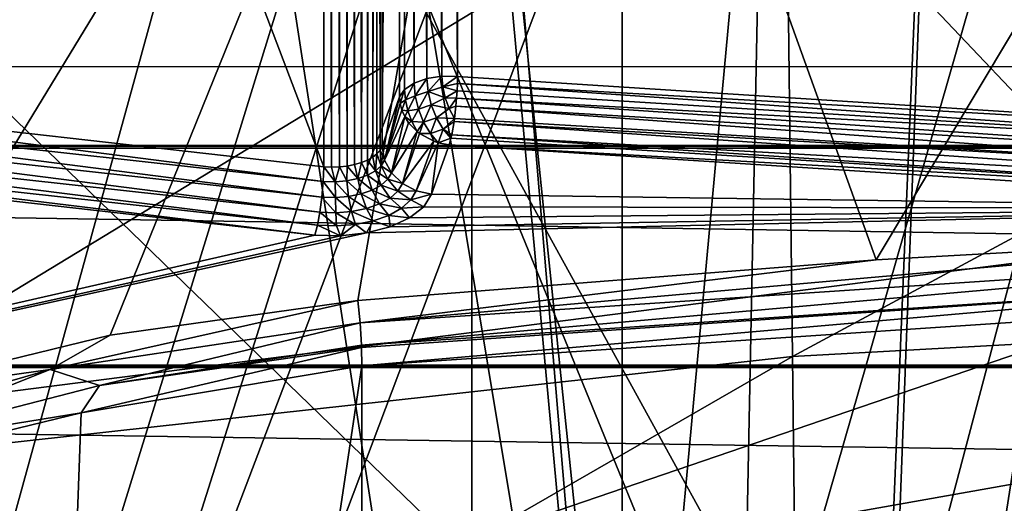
# Model space of a CAD drawing. Header units: metres. Extents: x -109 to 109, y -78 to 121.
# Tile 523 of 656: x -4.828 to -2.868, y -49.94 to -48.979. Entities that reach past the tile are written whole.
import ezdxf

# ---------------------------------------------------------------- set-up
doc = ezdxf.new("R2010")
doc.units = ezdxf.units.M
doc.layers.add('solid_508554_SW0001', color=7, linetype='CONTINUOUS')

msp = doc.modelspace()

# ---------------------------------------------------------------- linework, layer by layer
at = {"layer": 'solid_508554_SW0001'}
for points in [[(-1.822281, -31.736343, 41.03104), (-1.822281, -51.402096, 6.96896), (-3.629026, -51.276081, 7.187222)], [(-1.822281, -31.736343, 41.03104), (-3.629026, -51.276081, 7.187222), (-3.629026, -31.862358, 40.812778)], [(-1.822281, -51.448475, 6.995737), (-1.822281, -31.782722, 41.057816), (-3.629026, -31.908737, 40.839554)], [(-3.629026, -31.862358, 40.812778), (-3.629026, -51.276081, 7.187222), (-5.404819, -51.067249, 7.548927)], [(-3.629026, -31.862358, 40.812778), (-5.404819, -51.067249, 7.548927), (-5.404819, -32.07119, 40.451073)], [(-3.629026, -51.32246, 7.214), (-3.629026, -31.908737, 40.839554), (-5.404819, -32.117569, 40.477848)], [(-1.822281, -51.448475, 6.995737), (-3.629026, -31.908737, 40.839554), (-3.629026, -51.32246, 7.214)], [(-3.629026, -51.32246, 7.214), (-5.404819, -32.117569, 40.477848), (-5.404819, -51.113628, 7.575704)], [(-3.629026, -51.276081, 7.187222), (-4.521749, -40.695915, 1.296209), (-5.404889, -40.581234, 1.494844)], [(-5.404819, -51.067249, 7.548927), (-3.629026, -51.276081, 7.187222), (-5.404889, -40.581234, 1.494844)], [(-3.629026, -51.276081, 7.187222), (-3.62909, -40.790066, 1.133133), (-4.521749, -40.695915, 1.296209)], [(-1.822281, -51.402096, 6.96896), (-2.728571, -40.863514, 1.005916), (-3.62909, -40.790066, 1.133133)], [(-3.629026, -51.276081, 7.187222), (-1.822281, -51.402096, 6.96896), (-3.62909, -40.790066, 1.133133)], [(-6.219672, -44.023121, -1.05028), (-4.223004, -49.271271, 1.459655), (-4.223004, -44.248325, -1.440345)], [(-6.219672, -49.046066, 1.84972), (-4.223004, -49.271271, 1.459655), (-6.219672, -44.023121, -1.05028)], [(-3.987787, -49.091461, 1.771095), (-3.987787, -44.068516, -1.128906), (-4.017627, -44.073128, -1.136895)], [(-3.987787, -44.068516, -1.128906), (-3.956587, -49.091675, 1.770727), (-3.956587, -44.068726, -1.129273)], [(-3.987787, -49.091461, 1.771095), (-3.956587, -49.091675, 1.770727), (-3.987787, -44.068516, -1.128906)], [(-1.989446, -49.218048, 1.551837), (-1.989446, -44.195103, -1.348163), (-3.956587, -44.068726, -1.129273)], [(-3.956587, -49.091675, 1.770727), (-1.989446, -49.218048, 1.551837), (-3.956587, -44.068726, -1.129273)], [(-4.043165, -49.105064, 1.747533), (-4.043165, -44.082119, -1.152467), (-4.061911, -44.094608, -1.174103)], [(-4.017627, -49.096073, 1.763105), (-4.017627, -44.073128, -1.136895), (-4.043165, -44.082119, -1.152467)], [(-4.043165, -49.105064, 1.747533), (-4.017627, -49.096073, 1.763105), (-4.043165, -44.082119, -1.152467)], [(-4.017627, -49.096073, 1.763105), (-3.987787, -49.091461, 1.771095), (-4.017627, -44.073128, -1.136895)], [(-4.106743, -49.230751, 1.52984), (-4.072013, -44.109322, -1.199585), (-4.106743, -44.207802, -1.37016)], [(-4.106743, -49.230751, 1.52984), (-4.072013, -49.132267, 1.700415), (-4.072013, -44.109322, -1.199585)], [(-4.061911, -49.117558, 1.725897), (-4.061911, -44.094608, -1.174103), (-4.072013, -44.109322, -1.199585)], [(-4.061911, -49.117558, 1.725897), (-4.072013, -44.109322, -1.199585), (-4.072013, -49.132267, 1.700415)], [(-4.061911, -49.117558, 1.725897), (-4.043165, -49.105064, 1.747533), (-4.061911, -44.094608, -1.174103)], [(-4.110685, -44.21542, -1.383352), (-4.106743, -49.230751, 1.52984), (-4.106743, -44.207802, -1.37016)], [(-4.125436, -49.252209, 1.492672), (-4.116968, -44.22263, -1.395844), (-4.125436, -44.229263, -1.407328)], [(-4.125436, -49.252209, 1.492672), (-4.116968, -49.245579, 1.504156), (-4.116968, -44.22263, -1.395844)], [(-4.110685, -49.238365, 1.516648), (-4.110685, -44.21542, -1.383352), (-4.116968, -44.22263, -1.395844)], [(-4.116968, -49.245579, 1.504156), (-4.110685, -49.238365, 1.516648), (-4.116968, -44.22263, -1.395844)], [(-4.110685, -49.238365, 1.516648), (-4.106743, -49.230751, 1.52984), (-4.110685, -44.21542, -1.383352)], [(-4.17627, -49.269924, 1.461985), (-4.176269, -44.246979, -1.438015), (-4.191641, -44.248657, -1.440922)], [(-4.17627, -49.269924, 1.461985), (-4.161614, -49.267063, 1.466944), (-4.176269, -44.246979, -1.438015)], [(-4.161614, -49.267063, 1.466944), (-4.161614, -44.244114, -1.433056), (-4.176269, -44.246979, -1.438015)], [(-4.148039, -49.263084, 1.473833), (-4.148039, -44.240139, -1.426167), (-4.161614, -44.244114, -1.433056)], [(-4.161614, -49.267063, 1.466944), (-4.148039, -49.263084, 1.473833), (-4.161614, -44.244114, -1.433056)], [(-4.148039, -49.263084, 1.473833), (-4.135879, -44.235146, -1.41752), (-4.148039, -44.240139, -1.426167)], [(-4.148039, -49.263084, 1.473833), (-4.135879, -49.258095, 1.48248), (-4.135879, -44.235146, -1.41752)], [(-4.135879, -49.258095, 1.48248), (-4.125436, -44.229263, -1.407328), (-4.135879, -44.235146, -1.41752)], [(-4.135879, -49.258095, 1.48248), (-4.125436, -49.252209, 1.492672), (-4.125436, -44.229263, -1.407328)], [(-4.207349, -49.272057, 1.458295), (-4.207349, -44.249107, -1.441705), (-4.223004, -44.248325, -1.440345)], [(-4.223004, -49.271271, 1.459655), (-4.207349, -49.272057, 1.458295), (-4.223004, -44.248325, -1.440345)], [(-4.191641, -49.271603, 1.459078), (-4.191641, -44.248657, -1.440922), (-4.207349, -44.249107, -1.441705)], [(-4.207349, -49.272057, 1.458295), (-4.191641, -49.271603, 1.459078), (-4.207349, -44.249107, -1.441705)], [(-4.191641, -49.271603, 1.459078), (-4.17627, -49.269924, 1.461985), (-4.191641, -44.248657, -1.440922)], [(-5.852896, -45.244595, 1.634063), (-3.928372, -45.46423, 1.253644), (-5.852784, -52.172813, 5.634036)], [(-5.461653, -45.457691, -2.202135), (-4.38185, -45.565083, -2.388145), (-5.731252, -53.537685, 0.202901)], [(-3.928372, -45.46423, 1.253644), (-3.928225, -52.392448, 5.25362), (-5.852784, -52.172813, 5.634036)], [(-3.928372, -45.46423, 1.253644), (-1.972166, -45.596729, 1.024149), (-3.928225, -52.392448, 5.25362)], [(-4.38185, -45.565083, -2.388145), (-3.293707, -45.648823, -2.533188), (-5.731252, -53.537685, 0.202901)], [(-1.972166, -45.596729, 1.024149), (-1.972046, -52.524937, 5.02414), (-3.928225, -52.392448, 5.25362)], [(-3.293707, -45.648823, -2.533188), (-3.455352, -53.732807, -0.135058), (-5.731252, -53.537685, 0.202901)], [(-3.293707, -45.648823, -2.533188), (-2.199294, -45.708752, -2.636988), (-3.455352, -53.732807, -0.135058)], [(-2.199294, -45.708752, -2.636988), (-1.100695, -45.744755, -2.699347), (-3.455352, -53.732807, -0.135058)], [(-1.100695, -45.744755, -2.699347), (-1.154557, -53.830719, -0.304649), (-3.455352, -53.732807, -0.135058)], [(-0.000004, -46.634499, 86.707344), (-1.075503, -52.745266, 74.981918), (-2.953944, -46.717266, 86.750404)], [(-2.953944, -46.717266, 86.750404), (-5.335563, -53.02169, 75.125633), (-5.895992, -46.964874, 86.879326)], [(-2.953944, -46.717266, 86.750404), (-3.209315, -52.837582, 75.029915), (-5.335563, -53.02169, 75.125633)], [(-2.953944, -46.717266, 86.750404), (-3.185124, -52.836018, 75.029106), (-3.209315, -52.837582, 75.029915)], [(-2.953944, -46.717266, 86.750404), (-1.075503, -52.745266, 74.981918), (-3.185124, -52.836018, 75.029106)], [(-3.812749, -47.543232, 55.650978), (-1.911099, -47.43322, 55.843002), (-3.123371, -49.45628, 55.488914)], [(-1.911099, -47.43322, 55.843002), (-2.085665, -49.398567, 55.588997), (-3.123371, -49.45628, 55.488914)], [(-5.142616, -49.726482, 55.161495), (-5.687948, -47.72551, 55.33287), (-3.812749, -47.543232, 55.650978)], [(-4.648175, -49.60598, 55.264095), (-5.142616, -49.726482, 55.161495), (-3.812749, -47.543232, 55.650978)], [(-4.648175, -49.60598, 55.264095), (-3.812749, -47.543232, 55.650978), (-4.154934, -49.536919, 55.349079)], [(-3.812749, -47.543232, 55.650978), (-3.123371, -49.45628, 55.488914), (-4.154934, -49.536919, 55.349079)], [(-1.850814, -50.173824, 54.759262), (-1.970237, -47.866879, 55.091526), (-3.927015, -47.988834, 54.880291)], [(-3.688985, -50.288387, 54.560833), (-3.927015, -47.988834, 54.880291), (-5.856967, -48.191166, 54.529839)], [(-3.688985, -50.288387, 54.560833), (-1.850814, -50.173824, 54.759262), (-3.927015, -47.988834, 54.880291)], [(-6.546741, -47.990227, 97.13131), (-5.192277, -51.246967, 91.918007), (-4.381061, -48.305443, 97.312851)], [(-5.501956, -50.478458, 54.231621), (-3.688985, -50.288387, 54.560833), (-5.856967, -48.191166, 54.529839)], [(-4.381061, -48.305443, 97.312851), (-5.192277, -51.246967, 91.918007), (-3.902467, -51.412693, 92.013573)], [(-4.381061, -48.305443, 97.312851), (-3.902467, -51.412693, 92.013573), (-2.605661, -51.531303, 92.08197)], [(-4.381061, -48.305443, 97.312851), (-2.605661, -51.531303, 92.08197), (-2.195379, -48.494778, 97.421974)], [(-3.302726, -48.584541, 56.74918), (-3.290106, -49.648617, 57.608891), (-1.109195, -48.474937, 56.903423)], [(-3.290106, -49.648617, 57.608891), (-1.105154, -49.528854, 57.746391), (-1.109195, -48.474937, 56.903423)], [(-5.468373, -48.802101, 56.443039), (-5.446272, -49.885963, 57.336353), (-3.302726, -48.584541, 56.74918)], [(-5.446272, -49.885963, 57.336353), (-3.290106, -49.648617, 57.608891), (-3.302726, -48.584541, 56.74918)], [(13.774966, -48.625641, -64.030128), (-13.774966, -48.625641, -64.030128), (-13.732092, -49.0723, -65.114182)], [(13.732098, -49.072243, -65.114044), (13.774966, -48.625641, -64.030128), (-13.732092, -49.0723, -65.114182)], [(-5.827207, -48.840271, 52.384388), (-4.047356, -48.632565, 52.744148), (-4.811081, -51.042793, 52.154732)], [(-4.047356, -48.632565, 52.744148), (-4.01449, -48.95195, 52.70084), (-4.811081, -51.042793, 52.154732)], [(13.515705, -49.229229, -75.467392), (-13.515705, -48.788055, -75.5), (0, -48.788128, -75.5)], [(-13.515705, -49.229225, -75.467392), (-13.515705, -48.788055, -75.5), (13.515705, -49.229229, -75.467392)], [(-5.827207, -48.840271, 52.384388), (-4.811081, -51.042793, 52.154732), (-6.366735, -51.266621, 51.767052)], [(-4.01449, -48.95195, 52.70084), (-2.685063, -48.84726, 52.882168), (-3.224611, -50.881886, 52.433434)], [(-2.685063, -48.84726, 52.882168), (-1.617485, -50.784924, 52.601376), (-3.224611, -50.881886, 52.433434)], [(-4.01449, -48.95195, 52.70084), (-3.224611, -50.881886, 52.433434), (-4.811081, -51.042793, 52.154732)], [(-6.219672, -49.046066, 1.84972), (-4.223875, -49.300442, 1.470935), (-4.223004, -49.271271, 1.459655)], [(-6.00107, -49.104458, 1.810385), (-4.223875, -49.300442, 1.470935), (-6.219672, -49.046066, 1.84972)], [(13.732098, -49.072243, -65.114044), (-13.732092, -49.0723, -65.114182), (-13.515706, -51.585316, -71.415703)], [(13.636007, -50.126842, -67.715462), (13.732098, -49.072243, -65.114044), (-13.515706, -51.585316, -71.415703)], [(-6.004663, -49.135502, 1.812419), (-4.226404, -49.331604, 1.472766), (-6.00107, -49.104458, 1.810385)], [(-6.00107, -49.104458, 1.810385), (-4.226404, -49.331604, 1.472766), (-4.223875, -49.300442, 1.470935)], [(-4.060238, -49.138298, 1.735125), (-4.043165, -49.105064, 1.747533), (-4.061911, -49.117558, 1.725897)], [(-4.040925, -49.130444, 1.758505), (-4.043165, -49.105064, 1.747533), (-4.060238, -49.138298, 1.735125)], [(-4.040925, -49.130444, 1.758505), (-4.017627, -49.096073, 1.763105), (-4.043165, -49.105064, 1.747533)], [(-4.015383, -49.121475, 1.774085), (-4.017627, -49.096073, 1.763105), (-4.040925, -49.130444, 1.758505)], [(-4.015383, -49.121475, 1.774085), (-3.987787, -49.091461, 1.771095), (-4.017627, -49.096073, 1.763105)], [(-3.986109, -49.112244, 1.780339), (-3.987787, -49.091461, 1.771095), (-4.015383, -49.121475, 1.774085)], [(-3.986109, -49.112244, 1.780339), (-3.956587, -49.091675, 1.770727), (-3.987787, -49.091461, 1.771095)], [(-3.986109, -49.112244, 1.780339), (-3.956787, -49.105499, 1.777369), (-3.956587, -49.091675, 1.770727)], [(-3.986109, -49.112244, 1.780339), (-3.957375, -49.120064, 1.781827), (-3.956787, -49.105499, 1.777369)], [(-3.956787, -49.105499, 1.777369), (-3.957375, -49.120064, 1.781827), (-1.989736, -49.242161, 1.561838)], [(-3.956787, -49.105499, 1.777369), (-1.989446, -49.218048, 1.551837), (-3.956587, -49.091675, 1.770727)], [(-3.956787, -49.105499, 1.777369), (-1.989736, -49.242161, 1.561838), (-1.989446, -49.218048, 1.551837)], [(-4.070854, -49.145615, 1.707885), (-4.061911, -49.117558, 1.725897), (-4.072013, -49.132267, 1.700415)], [(-4.070854, -49.145615, 1.707885), (-4.060238, -49.138298, 1.735125), (-4.061911, -49.117558, 1.725897)], [(-4.015383, -49.121475, 1.774085), (-4.040925, -49.130444, 1.758505), (-4.034379, -49.157005, 1.763094)], [(-4.008827, -49.14806, 1.77867), (-4.015383, -49.121475, 1.774085), (-4.034379, -49.157005, 1.763094)], [(-3.981183, -49.134056, 1.784845), (-3.986109, -49.112244, 1.780339), (-4.015383, -49.121475, 1.774085)], [(-3.981183, -49.134056, 1.784845), (-4.015383, -49.121475, 1.774085), (-4.008827, -49.14806, 1.77867)], [(-3.981183, -49.134056, 1.784845), (-3.957375, -49.120064, 1.781827), (-3.986109, -49.112244, 1.780339)], [(-3.981183, -49.134056, 1.784845), (-3.958347, -49.13522, 1.78405), (-3.957375, -49.120064, 1.781827)], [(-3.957375, -49.120064, 1.781827), (-3.958347, -49.13522, 1.78405), (-1.989736, -49.242161, 1.561838)], [(-6.010259, -49.16539, 1.804922), (-4.230343, -49.361671, 1.464951), (-6.004663, -49.135502, 1.812419)], [(-6.004663, -49.135502, 1.812419), (-4.230343, -49.361671, 1.464951), (-4.226404, -49.331604, 1.472766)], [(-4.101951, -49.257858, 1.544514), (-4.072013, -49.132267, 1.700415), (-4.106743, -49.230751, 1.52984)], [(-4.101951, -49.257858, 1.544514), (-4.070854, -49.145615, 1.707885), (-4.072013, -49.132267, 1.700415)], [(-4.101951, -49.257858, 1.544514), (-4.067434, -49.158772, 1.714784), (-4.070854, -49.145615, 1.707885)], [(-4.070854, -49.145615, 1.707885), (-4.067434, -49.158772, 1.714784), (-4.060238, -49.138298, 1.735125)], [(-4.067434, -49.158772, 1.714784), (-4.05533, -49.160061, 1.739634), (-4.060238, -49.138298, 1.735125)], [(-4.040925, -49.130444, 1.758505), (-4.060238, -49.138298, 1.735125), (-4.05533, -49.160061, 1.739634)], [(-4.034379, -49.157005, 1.763094), (-4.040925, -49.130444, 1.758505), (-4.05533, -49.160061, 1.739634)], [(-3.973333, -49.155464, 1.784317), (-3.981183, -49.134056, 1.784845), (-4.008827, -49.14806, 1.77867)], [(-3.973333, -49.155464, 1.784317), (-3.958347, -49.13522, 1.78405), (-3.981183, -49.134056, 1.784845)], [(-3.973333, -49.155464, 1.784317), (-3.959697, -49.150723, 1.783932), (-3.958347, -49.13522, 1.78405)], [(-3.958347, -49.13522, 1.78405), (-3.959697, -49.150723, 1.783932), (-1.990587, -49.268024, 1.565277)], [(-3.958347, -49.13522, 1.78405), (-1.990587, -49.268024, 1.565277), (-1.989736, -49.242161, 1.561838)], [(-6.017312, -49.191189, 1.788628), (-4.235307, -49.387703, 1.448259), (-6.010259, -49.16539, 1.804922)], [(-6.010259, -49.16539, 1.804922), (-4.235307, -49.387703, 1.448259), (-4.230343, -49.361671, 1.464951)], [(-4.101951, -49.257858, 1.544514), (-4.061787, -49.171597, 1.721039), (-4.067434, -49.158772, 1.714784)], [(-4.067434, -49.158772, 1.714784), (-4.061787, -49.171597, 1.721039), (-4.05533, -49.160061, 1.739634)], [(-4.061787, -49.171597, 1.721039), (-4.047507, -49.181431, 1.739127), (-4.05533, -49.160061, 1.739634)], [(-4.034379, -49.157005, 1.763094), (-4.05533, -49.160061, 1.739634), (-4.047507, -49.181431, 1.739127)], [(-4.024044, -49.182655, 1.760937), (-4.034379, -49.157005, 1.763094), (-4.047507, -49.181431, 1.739127)], [(-4.008827, -49.14806, 1.77867), (-4.034379, -49.157005, 1.763094), (-4.024044, -49.182655, 1.760937)], [(-3.998477, -49.173729, 1.7765), (-4.008827, -49.14806, 1.77867), (-4.024044, -49.182655, 1.760937)], [(-3.973333, -49.155464, 1.784317), (-4.008827, -49.14806, 1.77867), (-3.998477, -49.173729, 1.7765)], [(-3.973333, -49.155464, 1.784317), (-3.998477, -49.173729, 1.7765), (-3.962585, -49.17522, 1.778682)], [(-3.973333, -49.155464, 1.784317), (-3.962585, -49.17522, 1.778682), (-3.959697, -49.150723, 1.783932)], [(-3.959697, -49.150723, 1.783932), (-3.962585, -49.17522, 1.778682), (-1.991941, -49.293877, 1.56192)], [(-3.959697, -49.150723, 1.783932), (-1.991941, -49.293877, 1.56192), (-1.990587, -49.268024, 1.565277)], [(-4.240786, -49.407078, 1.424433), (-6.238407, -49.181934, 1.814389), (-6.576323, -49.939053, 0.503025)], [(-6.017312, -49.191189, 1.788628), (-6.238407, -49.181934, 1.814389), (-4.240786, -49.407078, 1.424433)], [(-4.101951, -49.257858, 1.544514), (-4.087971, -49.283264, 1.556337), (-4.061787, -49.171597, 1.721039)], [(-4.087971, -49.283264, 1.556337), (-4.053938, -49.183865, 1.726524), (-4.061787, -49.171597, 1.721039)], [(-4.087971, -49.283264, 1.556337), (-4.037283, -49.20134, 1.733221), (-4.053938, -49.183865, 1.726524)], [(-4.061787, -49.171597, 1.721039), (-4.053938, -49.183865, 1.726524), (-4.047507, -49.181431, 1.739127)], [(-4.053938, -49.183865, 1.726524), (-4.037283, -49.20134, 1.733221), (-4.047507, -49.181431, 1.739127)], [(-4.024044, -49.182655, 1.760937), (-4.047507, -49.181431, 1.739127), (-4.037283, -49.20134, 1.733221)], [(-4.032109, -49.205402, 1.734515), (-4.024044, -49.182655, 1.760937), (-4.037283, -49.20134, 1.733221)], [(-4.032109, -49.205402, 1.734515), (-4.010736, -49.205372, 1.752204), (-4.024044, -49.182655, 1.760937)], [(-3.998477, -49.173729, 1.7765), (-4.024044, -49.182655, 1.760937), (-4.010736, -49.205372, 1.752204)], [(-3.985151, -49.196453, 1.767744), (-3.998477, -49.173729, 1.7765), (-4.010736, -49.205372, 1.752204)], [(-3.985151, -49.196453, 1.767744), (-3.962585, -49.17522, 1.778682), (-3.998477, -49.173729, 1.7765)], [(-3.985151, -49.196453, 1.767744), (-3.963453, -49.181259, 1.776337), (-3.962585, -49.17522, 1.778682)], [(-3.985151, -49.196453, 1.767744), (-3.968278, -49.208008, 1.759376), (-3.963453, -49.181259, 1.776337)], [(-3.963453, -49.181259, 1.776337), (-3.968278, -49.208008, 1.759376), (-1.993706, -49.317959, 1.551995)], [(-3.962585, -49.17522, 1.778682), (-3.963453, -49.181259, 1.776337), (-1.991941, -49.293877, 1.56192)], [(-3.963453, -49.181259, 1.776337), (-1.993706, -49.317959, 1.551995), (-1.991941, -49.293877, 1.56192)], [(-6.017312, -49.191189, 1.788628), (-4.240786, -49.407078, 1.424433), (-4.235307, -49.387703, 1.448259)], [(-4.087971, -49.283264, 1.556337), (-4.066173, -49.304375, 1.564086), (-4.037283, -49.20134, 1.733221)], [(-4.066173, -49.304375, 1.564086), (-4.032109, -49.205402, 1.734515), (-4.037283, -49.20134, 1.733221)], [(-3.985151, -49.196453, 1.767744), (-4.010736, -49.205372, 1.752204), (-3.995369, -49.223473, 1.737466)], [(-3.985151, -49.196453, 1.767744), (-3.995369, -49.223473, 1.737466), (-3.969798, -49.214565, 1.752955)], [(-3.985151, -49.196453, 1.767744), (-3.969798, -49.214565, 1.752955), (-3.968278, -49.208008, 1.759376)], [(-4.066173, -49.304375, 1.564086), (-4.004067, -49.220592, 1.737575), (-4.032109, -49.205402, 1.734515)], [(-4.066173, -49.304375, 1.564086), (-4.038694, -49.319115, 1.567001), (-4.004067, -49.220592, 1.737575)], [(-4.038694, -49.319115, 1.567001), (-3.995369, -49.223473, 1.737466), (-4.004067, -49.220592, 1.737575)], [(-4.038694, -49.319115, 1.567001), (-4.008262, -49.326035, 1.564801), (-3.995369, -49.223473, 1.737466)], [(-4.032109, -49.205402, 1.734515), (-4.004067, -49.220592, 1.737575), (-4.010736, -49.205372, 1.752204)], [(-4.004067, -49.220592, 1.737575), (-3.995369, -49.223473, 1.737466), (-4.010736, -49.205372, 1.752204)], [(-3.995369, -49.223473, 1.737466), (-4.008262, -49.326035, 1.564801), (-3.973532, -49.227554, 1.735376)], [(-3.995369, -49.223473, 1.737466), (-3.973532, -49.227554, 1.735376), (-3.969798, -49.214565, 1.752955)], [(-3.969798, -49.214565, 1.752955), (-3.973532, -49.227554, 1.735376), (-1.995761, -49.338627, 1.536179)], [(-3.968278, -49.208008, 1.759376), (-3.969798, -49.214565, 1.752955), (-1.995761, -49.338627, 1.536179)], [(-3.968278, -49.208008, 1.759376), (-1.995761, -49.338627, 1.536179), (-1.993706, -49.317959, 1.551995)], [(-13.515705, -49.229225, -75.467392), (13.515705, -49.229229, -75.467392), (13.515705, -49.234234, -75.466644)], [(-13.515705, -49.234234, -75.466644), (-13.515705, -49.229225, -75.467392), (13.515705, -49.234234, -75.466644)], [(-13.515705, -49.234234, -75.466644), (13.515705, -49.234234, -75.466644), (13.515705, -49.666084, -75.368652)], [(-13.515705, -49.666084, -75.368652), (-13.515705, -49.234234, -75.466644), (13.515705, -49.666084, -75.368652)], [(-4.108613, -49.269161, 1.524962), (-4.110685, -49.238365, 1.516648), (-4.116968, -49.245579, 1.504156)], [(-4.101951, -49.257858, 1.544514), (-4.106743, -49.230751, 1.52984), (-4.110685, -49.238365, 1.516648)], [(-4.108613, -49.269161, 1.524962), (-4.101951, -49.257858, 1.544514), (-4.110685, -49.238365, 1.516648)], [(-1.997968, -49.354469, 1.51555), (-3.973532, -49.227554, 1.735376), (-4.008262, -49.326035, 1.564801)], [(-1.995761, -49.338627, 1.536179), (-3.973532, -49.227554, 1.735376), (-1.997968, -49.354469, 1.51555)], [(-4.155286, -49.29491, 1.480436), (-4.148039, -49.263084, 1.473833), (-4.161614, -49.267063, 1.466944)], [(-4.155286, -49.29491, 1.480436), (-4.13597, -49.288166, 1.492094), (-4.148039, -49.263084, 1.473833)], [(-4.13597, -49.288166, 1.492094), (-4.135879, -49.258095, 1.48248), (-4.148039, -49.263084, 1.473833)], [(-4.13597, -49.288166, 1.492094), (-4.120147, -49.279434, 1.50719), (-4.135879, -49.258095, 1.48248)], [(-4.120147, -49.279434, 1.50719), (-4.125436, -49.252209, 1.492672), (-4.135879, -49.258095, 1.48248)], [(-4.120147, -49.279434, 1.50719), (-4.116968, -49.245579, 1.504156), (-4.125436, -49.252209, 1.492672)], [(-4.120147, -49.279434, 1.50719), (-4.108613, -49.269161, 1.524962), (-4.116968, -49.245579, 1.504156)], [(-4.108613, -49.269161, 1.524962), (-4.087971, -49.283264, 1.556337), (-4.101951, -49.257858, 1.544514)], [(-4.223875, -49.300442, 1.470935), (-4.200375, -49.301208, 1.469582), (-4.223004, -49.271271, 1.459655)], [(-4.200375, -49.301208, 1.469582), (-4.207349, -49.272057, 1.458295), (-4.223004, -49.271271, 1.459655)], [(-4.200375, -49.301208, 1.469582), (-4.191641, -49.271603, 1.459078), (-4.207349, -49.272057, 1.458295)], [(-4.200375, -49.301208, 1.469582), (-4.177121, -49.299332, 1.472803), (-4.191641, -49.271603, 1.459078)], [(-4.177121, -49.299332, 1.472803), (-4.17627, -49.269924, 1.461985), (-4.191641, -49.271603, 1.459078)], [(-4.177121, -49.299332, 1.472803), (-4.155286, -49.29491, 1.480436), (-4.17627, -49.269924, 1.461985)], [(-4.155286, -49.29491, 1.480436), (-4.161614, -49.267063, 1.466944), (-4.17627, -49.269924, 1.461985)], [(-4.108624, -49.307758, 1.513954), (-4.120147, -49.279434, 1.50719), (-4.13597, -49.288166, 1.492094)], [(-4.095532, -49.296097, 1.534136), (-4.108613, -49.269161, 1.524962), (-4.120147, -49.279434, 1.50719)], [(-4.108624, -49.307758, 1.513954), (-4.095532, -49.296097, 1.534136), (-4.120147, -49.279434, 1.50719)], [(-4.095532, -49.296097, 1.534136), (-4.087971, -49.283264, 1.556337), (-4.108613, -49.269161, 1.524962)], [(-4.095532, -49.296097, 1.534136), (-4.066173, -49.304375, 1.564086), (-4.087971, -49.283264, 1.556337)], [(-4.226404, -49.331604, 1.472766), (-4.199718, -49.332474, 1.471233), (-4.223875, -49.300442, 1.470935)], [(-4.199718, -49.332474, 1.471233), (-4.200375, -49.301208, 1.469582), (-4.223875, -49.300442, 1.470935)], [(-4.173313, -49.330349, 1.474896), (-4.177121, -49.299332, 1.472803), (-4.200375, -49.301208, 1.469582)], [(-4.199718, -49.332474, 1.471233), (-4.173313, -49.330349, 1.474896), (-4.200375, -49.301208, 1.469582)], [(-4.14852, -49.325329, 1.483567), (-4.155286, -49.29491, 1.480436), (-4.177121, -49.299332, 1.472803)], [(-4.173313, -49.330349, 1.474896), (-4.14852, -49.325329, 1.483567), (-4.177121, -49.299332, 1.472803)], [(-4.126588, -49.317673, 1.496809), (-4.13597, -49.288166, 1.492094), (-4.155286, -49.29491, 1.480436)], [(-4.14852, -49.325329, 1.483567), (-4.126588, -49.317673, 1.496809), (-4.155286, -49.29491, 1.480436)], [(-4.126588, -49.317673, 1.496809), (-4.108624, -49.307758, 1.513954), (-4.13597, -49.288166, 1.492094)], [(-4.075138, -49.319584, 1.537754), (-4.095532, -49.296097, 1.534136), (-4.108624, -49.307758, 1.513954)], [(-4.075138, -49.319584, 1.537754), (-4.066173, -49.304375, 1.564086), (-4.095532, -49.296097, 1.534136)], [(-4.111967, -49.345165, 1.493481), (-4.126588, -49.317673, 1.496809), (-4.14852, -49.325329, 1.483567)], [(-4.090663, -49.333416, 1.513817), (-4.108624, -49.307758, 1.513954), (-4.126588, -49.317673, 1.496809)], [(-4.111967, -49.345165, 1.493481), (-4.090663, -49.333416, 1.513817), (-4.126588, -49.317673, 1.496809)], [(-4.090663, -49.333416, 1.513817), (-4.075138, -49.319584, 1.537754), (-4.108624, -49.307758, 1.513954)], [(-4.049431, -49.337326, 1.535463), (-4.075138, -49.319584, 1.537754), (-4.090663, -49.333416, 1.513817)], [(-4.075138, -49.319584, 1.537754), (-4.038694, -49.319115, 1.567001), (-4.066173, -49.304375, 1.564086)], [(-4.049431, -49.337326, 1.535463), (-4.038694, -49.319115, 1.567001), (-4.075138, -49.319584, 1.537754)], [(-4.049431, -49.337326, 1.535463), (-4.008262, -49.326035, 1.564801), (-4.038694, -49.319115, 1.567001)], [(-4.230343, -49.361671, 1.464951), (-4.198694, -49.362709, 1.463138), (-4.226404, -49.331604, 1.472766)], [(-4.198694, -49.362709, 1.463138), (-4.199718, -49.332474, 1.471233), (-4.226404, -49.331604, 1.472766)], [(-4.167378, -49.360191, 1.467485), (-4.173313, -49.330349, 1.474896), (-4.199718, -49.332474, 1.471233)], [(-4.198694, -49.362709, 1.463138), (-4.167378, -49.360191, 1.467485), (-4.199718, -49.332474, 1.471233)], [(-4.137975, -49.354244, 1.477773), (-4.14852, -49.325329, 1.483567), (-4.173313, -49.330349, 1.474896)], [(-4.167378, -49.360191, 1.467485), (-4.137975, -49.354244, 1.477773), (-4.173313, -49.330349, 1.474896)], [(-4.137975, -49.354244, 1.477773), (-4.111967, -49.345165, 1.493481), (-4.14852, -49.325329, 1.483567)], [(-4.068025, -49.353886, 1.506793), (-4.090663, -49.333416, 1.513817), (-4.111967, -49.345165, 1.493481)], [(-4.068025, -49.353886, 1.506793), (-4.049431, -49.337326, 1.535463), (-4.090663, -49.333416, 1.513817)], [(-4.068025, -49.353886, 1.506793), (-4.023755, -49.350712, 1.522062), (-4.049431, -49.337326, 1.535463)], [(-4.049431, -49.337326, 1.535463), (-4.023755, -49.350712, 1.522062), (-4.008262, -49.326035, 1.564801)], [(-1.997968, -49.354469, 1.51555), (-4.008262, -49.326035, 1.564801), (-4.023755, -49.350712, 1.522062)], [(-1.997968, -49.354469, 1.51555), (-6.576323, -49.939053, 0.503025), (-4.41224, -50.179024, 0.08738)], [(-1.997968, -49.354469, 1.51555), (-4.137679, -49.402794, 1.431853), (-6.576323, -49.939053, 0.503025)], [(-0.001997, -49.397106, 1.441704), (-1.997968, -49.354469, 1.51555), (-4.41224, -50.179024, 0.08738)], [(-4.235307, -49.387703, 1.448259), (-4.197403, -49.38895, 1.44609), (-4.230343, -49.361671, 1.464951)], [(-4.197403, -49.38895, 1.44609), (-4.198694, -49.362709, 1.463138), (-4.230343, -49.361671, 1.464951)], [(-4.1599, -49.385937, 1.451299), (-4.167378, -49.360191, 1.467485), (-4.198694, -49.362709, 1.463138)], [(-4.124686, -49.378819, 1.463621), (-4.137975, -49.354244, 1.477773), (-4.167378, -49.360191, 1.467485)], [(-4.1599, -49.385937, 1.451299), (-4.124686, -49.378819, 1.463621), (-4.167378, -49.360191, 1.467485)], [(-4.093538, -49.36795, 1.482436), (-4.111967, -49.345165, 1.493481), (-4.137975, -49.354244, 1.477773)], [(-4.124686, -49.378819, 1.463621), (-4.093538, -49.36795, 1.482436), (-4.137975, -49.354244, 1.477773)], [(-1.997968, -49.354469, 1.51555), (-4.090905, -49.390724, 1.452756), (-4.137679, -49.402794, 1.431853)], [(-4.093538, -49.36795, 1.482436), (-4.068025, -49.353886, 1.506793), (-4.111967, -49.345165, 1.493481)], [(-4.093538, -49.36795, 1.482436), (-4.052057, -49.372971, 1.483505), (-4.068025, -49.353886, 1.506793)], [(-1.997968, -49.354469, 1.51555), (-4.052057, -49.372971, 1.483505), (-4.090905, -49.390724, 1.452756)], [(-4.068025, -49.353886, 1.506793), (-4.052057, -49.372971, 1.483505), (-4.023755, -49.350712, 1.522062)], [(-1.997968, -49.354469, 1.51555), (-4.023755, -49.350712, 1.522062), (-4.052057, -49.372971, 1.483505)], [(-4.197403, -49.38895, 1.44609), (-4.1599, -49.385937, 1.451299), (-4.198694, -49.362709, 1.463138)], [(-4.1599, -49.385937, 1.451299), (-4.137679, -49.402794, 1.431853), (-4.124686, -49.378819, 1.463621)], [(-4.124686, -49.378819, 1.463621), (-4.137679, -49.402794, 1.431853), (-4.090905, -49.390724, 1.452756)], [(-4.124686, -49.378819, 1.463621), (-4.090905, -49.390724, 1.452756), (-4.093538, -49.36795, 1.482436)], [(-4.093538, -49.36795, 1.482436), (-4.090905, -49.390724, 1.452756), (-4.052057, -49.372971, 1.483505)], [(-0.001997, -49.397106, 1.441704), (-4.41224, -50.179024, 0.08738), (-2.214553, -50.323742, -0.163279)], [(-4.235307, -49.387703, 1.448259), (-4.240786, -49.407078, 1.424433), (-4.189207, -49.408348, 1.422228)], [(-4.235307, -49.387703, 1.448259), (-4.189207, -49.408348, 1.422228), (-4.197403, -49.38895, 1.44609)], [(-4.197403, -49.38895, 1.44609), (-4.189207, -49.408348, 1.422228), (-4.1599, -49.385937, 1.451299)], [(-4.1599, -49.385937, 1.451299), (-4.189207, -49.408348, 1.422228), (-4.137679, -49.402794, 1.431853)], [(-4.150691, -49.581669, 55.347561), (-3.123371, -49.45628, 55.488914), (-2.085665, -49.398567, 55.588997)], [(-2.083536, -49.443459, 55.587238), (-4.150691, -49.581669, 55.347561), (-2.085665, -49.398567, 55.588997)], [(-4.137679, -49.402794, 1.431853), (-4.189207, -49.408348, 1.422228), (-6.576323, -49.939053, 0.503025)], [(-4.189207, -49.408348, 1.422228), (-4.240786, -49.407078, 1.424433), (-6.576323, -49.939053, 0.503025)], [(-4.150691, -49.581669, 55.347561), (-4.154934, -49.536919, 55.349079), (-3.123371, -49.45628, 55.488914)], [(-2.083536, -49.443459, 55.587238), (-4.14805, -49.625839, 55.356033), (-4.150691, -49.581669, 55.347561)], [(-2.083536, -49.443459, 55.587238), (-2.082211, -49.487728, 55.595558), (-4.14805, -49.625839, 55.356033)], [(-2.082211, -49.487728, 55.595558), (-4.147856, -49.630791, 55.357639), (-4.14805, -49.625839, 55.356033)], [(-2.082211, -49.487728, 55.595558), (-4.146838, -49.667061, 55.374119), (-4.147856, -49.630791, 55.357639)], [(-2.082211, -49.487728, 55.595558), (-2.081727, -49.528996, 55.613544), (-4.146838, -49.667061, 55.374119)], [(-4.767158, -49.674637, 55.238487), (-4.648175, -49.60598, 55.264095), (-4.154934, -49.536919, 55.349079)], [(-4.767158, -49.674637, 55.238487), (-4.154934, -49.536919, 55.349079), (-4.150691, -49.581669, 55.347561)], [(-4.146838, -52.076096, 56.763306), (-4.146838, -49.667061, 55.374119), (-2.081727, -49.528996, 55.613544)], [(-4.146838, -54.485374, 58.15263), (-2.081727, -49.528996, 55.613544), (-2.081428, -54.347298, 58.392078)], [(-4.146838, -52.076096, 56.763306), (-2.081727, -49.528996, 55.613544), (-4.146838, -54.485374, 58.15263)], [(-3.290106, -49.648617, 57.608891), (-3.278613, -50.625507, 58.565147), (-1.105154, -49.528854, 57.746391)], [(-3.278613, -50.625507, 58.565147), (-1.101374, -50.498032, 58.685402), (-1.105154, -49.528854, 57.746391)], [(-4.767158, -49.674637, 55.238487), (-4.150691, -49.581669, 55.347561), (-4.669095, -49.706093, 55.267254)], [(-4.150691, -49.581669, 55.347561), (-4.14805, -49.625839, 55.356033), (-4.669095, -49.706093, 55.267254)], [(-4.767158, -49.674637, 55.238487), (-5.142616, -49.726482, 55.161495), (-4.648175, -49.60598, 55.264095)], [(-4.705735, -49.760441, 55.282703), (-4.147856, -49.630791, 55.357639), (-4.146838, -49.667061, 55.374119)], [(-4.705735, -49.760441, 55.282703), (-4.669095, -49.706093, 55.267254), (-4.147856, -49.630791, 55.357639)], [(-4.14805, -49.625839, 55.356033), (-4.147856, -49.630791, 55.357639), (-4.669095, -49.706093, 55.267254)], [(-5.446272, -49.885963, 57.336353), (-5.426938, -50.877853, 58.327023), (-3.290106, -49.648617, 57.608891)], [(-5.426938, -50.877853, 58.327023), (-3.278613, -50.625507, 58.565147), (-3.290106, -49.648617, 57.608891)], [(-13.515705, -49.666084, -75.368652), (13.515705, -49.666084, -75.368652), (13.515705, -49.67049, -75.367302)], [(-13.515705, -49.67049, -75.367302), (-13.515705, -49.666084, -75.368652), (13.515705, -49.67049, -75.367302)], [(-13.515705, -49.67049, -75.367302), (13.515705, -49.67049, -75.367302), (13.515705, -50.083374, -75.205978)], [(-13.515705, -50.083374, -75.205978), (-13.515705, -49.67049, -75.367302), (13.515705, -50.083374, -75.205978)], [(-5.362062, -49.846066, 55.107002), (-5.142616, -49.726482, 55.161495), (-4.767158, -49.674637, 55.238487)], [(-5.362062, -49.846066, 55.107002), (-4.767158, -49.674637, 55.238487), (-5.176314, -49.8368, 55.160736)], [(-4.767158, -49.674637, 55.238487), (-4.669095, -49.706093, 55.267254), (-5.176314, -49.8368, 55.160736)], [(-4.882989, -54.573677, 57.999504), (-4.705735, -49.760441, 55.282703), (-4.146838, -49.667061, 55.374119)], [(-4.146838, -52.076096, 56.763306), (-4.882989, -54.573677, 57.999504), (-4.146838, -49.667061, 55.374119)], [(-4.705735, -49.760441, 55.282703), (-5.176314, -49.8368, 55.160736), (-4.669095, -49.706093, 55.267254)], [(-4.705735, -49.760441, 55.282703), (-5.23254, -49.888378, 55.16296), (-5.176314, -49.8368, 55.160736)], [(-4.882989, -54.573677, 57.999504), (-5.23254, -49.888378, 55.16296), (-4.705735, -49.760441, 55.282703)], [(-5.357745, -50.106331, 0.223021), (-4.41224, -50.179024, 0.08738), (-6.576323, -49.939053, 0.503025)]]:
    msp.add_3dface(points, dxfattribs=at)

doc.saveas('drawing.dxf')
